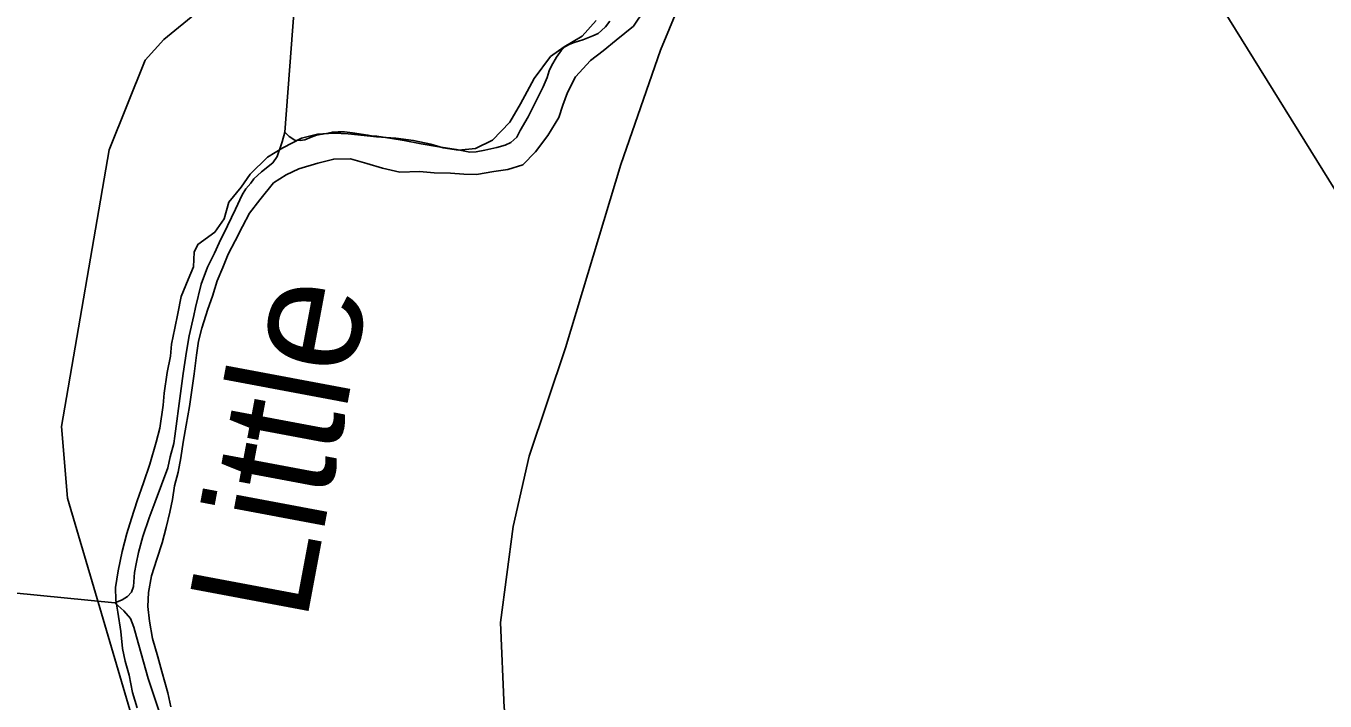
# Model space of a CAD drawing. Extents: x 1310247 to 1664935, y 284496 to 704931.
# Drawn here: x 1515790 to 1521199, y 552020 to 554830 of the extents above; entities that cross this region are included whole.
import ezdxf

# ---------------------------------------------------------------- set-up
doc = ezdxf.new("R2010")
doc.units = 0
for name, color, linetype in [('GM_X_Airport_Text_Class_2', 7, 'Continuous'), ('GM_X_City_Street', 7, 'Continuous'), ('GM_X_County', 7, 'Continuous'), ('GM_X_County_Road_Text', 7, 'Continuous'), ('GM_X_County_Subdivision_Text', 7, 'Continuous')]:
    doc.layers.add(name, color=color, linetype=linetype)

msp = doc.modelspace()

# ---------------------------------------------------------------- linework, layer by layer
at = {"layer": 'GM_X_City_Street'}
for points in [[(1516335.8, 552611.3), (1516357.3, 552679), (1516374.6, 552742.8), (1516390, 552806.7), (1516401.1, 552858.6), (1516408.3, 552916.6), (1516423.5, 552972.4), (1516434.8, 553032.3), (1516444.2, 553098.3), (1516457.7, 553168.2), (1516471.3, 553246.1), (1516480.7, 553314.1), (1516490.2, 553382), (1516499.8, 553460), (1516509, 553518), (1516522.2, 553571.8), (1516547.9, 553651.5), (1516567, 553705.2), (1516586.4, 553769), (1516609.6, 553824.7), (1516632.8, 553880.3), (1516662, 553935.9), (1516691.3, 553995.4), (1516720.5, 554050.9), (1516763.8, 554106.2), (1516821.3, 554177.2), (1516874.1, 554210.2), (1516926.8, 554235.1), (1517005.4, 554259.6), (1517071.9, 554276.2), (1517142, 554276.8), (1517209.7, 554257.3), (1517275.5, 554237.9), (1517347.3, 554222.4), (1517429.5, 554224.7), (1517489.5, 554219.5), (1517557.6, 554218.1), (1517613.6, 554212.9), (1517665.6, 554211.8), (1517738, 554224.4), (1517796.3, 554233.2), (1517858.8, 554251.9), (1517912.1, 554307), (1517963.6, 554374.1), (1518009.2, 554449.3), (1518026.4, 554501.1), (1518045.5, 554552.8), (1518078.9, 554618.3), (1518140.4, 554687.2), (1518193.4, 554726.2), (1518248.4, 554771.2), (1518319.7, 554829.9), (1518365.2, 554897.1)], [(1518163.9, 554853.1), (1518106.5, 554788.2), (1518031.4, 554743.6), (1517974.5, 554702.7), (1517906.4, 554611.8), (1517877.3, 554558.3), (1517850.1, 554506.8), (1517804.4, 554429.5), (1517732.8, 554354.8), (1517661.9, 554320.2), (1517591.6, 554313.6), (1517527.7, 554322.9), (1517475.9, 554338.1), (1517404.1, 554353.6), (1517330.2, 554363.1), (1517250.1, 554368.8), (1517198.2, 554373.9), (1517132.2, 554381.2), (1517072.1, 554384.5), (1517003.9, 554379.9), (1516937.4, 554363.2), (1516860.5, 554322.7), (1516795.5, 554283.9), (1516723.9, 554213.3), (1516686.7, 554159.9), (1516635.3, 554096.8)], [(1516635.3, 554096.8), (1516615.8, 554027), (1516576.6, 553971.7), (1516505.4, 553921), (1516490.7, 553889.3), (1516487.4, 553827.2), (1516466.3, 553775.5), (1516436.8, 553703.9), (1516423.3, 553634), (1516410, 553572.2), (1516396.6, 553506.3), (1516391.5, 553456.2), (1516378.1, 553388.4), (1516366.3, 553302.4), (1516361.2, 553252.4), (1516347.2, 553156.4), (1516332, 553098.6), (1516306, 553006.9), (1516280.3, 552929.2), (1516252.7, 552853.6), (1516229.1, 552779.9), (1516209.8, 552718.2), (1516190.2, 552642.4), (1516174.5, 552562.5), (1516163, 552492.6), (1516163.9, 552440.4), (1516172.9, 552390.1), (1516185.3, 552309.7), (1516191.8, 552239.4), (1516202.7, 552187), (1516219.6, 552128.5), (1516234.1, 552056), (1516252.8, 551991.5)], [(1516393.1, 551996.6), (1516380.3, 552055), (1516356.1, 552143.8), (1516339.4, 552204.2), (1516316.9, 552280.9), (1516304.4, 552353.3), (1516297.6, 552413.6), (1516300.8, 552471.7), (1516312.3, 552541.6), (1516335.8, 552611.3)]]:
    msp.add_lwpolyline(points, dxfattribs=at)
at = {"layer": 'GM_X_County'}
for points in [[(1517119.7, 557706.9), (1516868.3, 554388.1), (1516857.7, 554348.3), (1516836.6, 554286.7), (1516818.1, 554261), (1516771.5, 554223.8), (1516739, 554194.4), (1516726.7, 554176.6), (1516706.3, 554153), (1516689.9, 554127.3), (1516662.8, 554067.8), (1516629.7, 553998.4), (1516594.4, 553927), (1516575.7, 553885.3), (1516546.7, 553825.8), (1516519.5, 553756.3), (1516495.8, 553658.8), (1516489.2, 553624.9), (1516469.8, 553541.2), (1516458.6, 553475.4), (1516445, 553383.7), (1516433.6, 553299.9), (1516410.5, 553122.4), (1516406, 553092.5), (1516391.1, 553036.7), (1516380.3, 552990.9), (1516327.8, 552849.9), (1516302.7, 552782.3), (1516277.4, 552704.8), (1516258.2, 552639.1), (1516249.4, 552591.3), (1516242.8, 552555.4), (1516237.8, 552497.5), (1516229.4, 552473.7), (1516213.1, 552456), (1516190.9, 552442.3), (1516160.6, 552428.9), (1511250.4, 552913.7)], [(1518222, 554850.6), (1518203.5, 554826.9), (1518187.3, 554811.2), (1518173.1, 554799.4), (1518150.9, 554789.8), (1518108.6, 554772.5), (1518072.4, 554761.2), (1518052.3, 554753.5), (1518034.2, 554743.9), (1518019.9, 554730.1), (1517999.4, 554700.5), (1517978.8, 554664.8), (1517968.4, 554643), (1517960, 554615.2), (1517943.3, 554577.5), (1517881.1, 554452.6), (1517848.2, 554395.2), (1517833.7, 554367.4), (1517809.3, 554345.9), (1517785.1, 554334.3), (1517751, 554324.9), (1517700.8, 554313.7), (1517664.7, 554306.4), (1517638.7, 554304.8), (1517610.8, 554311.3), (1517582.9, 554315.8), (1517545, 554322.4), (1517501.1, 554329.2), (1517435.3, 554340.3), (1517365.6, 554353.5), (1517313.7, 554362.4), (1517251.9, 554371.5), (1517235.9, 554371.8), (1517214, 554376.1), (1517178.1, 554380.8), (1517150.2, 554385.2), (1517116.3, 554389.8), (1517090.3, 554390.3), (1517066.3, 554388.7), (1517042.2, 554383.1), (1517024.1, 554379.4), (1517000.1, 554375.9), (1516977.9, 554368.2), (1516951.8, 554356.7), (1516931.7, 554353), (1516909.8, 554355.4), (1516886, 554369.8), (1516868.3, 554388.1), (1517119.7, 557706.9)], [(1511250.4, 552913.7), (1516160.6, 552428.9), (1516198, 552396.2), (1516225.5, 552363.8), (1516238.8, 552327.5), (1516250.2, 552287.4), (1516299.2, 552114.6), (1516350.4, 551959.7)]]:
    msp.add_lwpolyline(points, dxfattribs=at)
at = {"layer": 'GM_X_County_Road_Text'}
msp.add_lwpolyline([(1516327.2, 549522), (1516394.9, 549604.9), (1516467, 549709.7), (1516512.9, 550011.3), (1516543.2, 550335.2), (1516593.1, 550620.1), (1516436.8, 551196.9), (1516263.7, 551842.3), (1516112.3, 552360.8), (1515962.7, 552865.2), (1515937.9, 553162.7), (1516137.2, 554315.1), (1516286.4, 554687.7), (1516364.2, 554774.6), (1516508.8, 554892.4), (1516827.2, 555071.3), (1516956, 555201.4), (1517517.8, 555865.6), (1517610.2, 556092.7), (1517687, 556483.7), (1517702.9, 556564.7), (1517663.1, 556655.3)], dxfattribs=at)
at = {"layer": 'GM_X_County_Subdivision_Text'}
for points in [[(1517978.9, 550035.3), (1518053.5, 550340.7), (1518026.2, 550834.9), (1517903.6, 551387.1), (1517781.9, 551991.4), (1517766.2, 552346.9), (1517819.5, 552747.3), (1517884.9, 553039.1), (1518037.5, 553490), (1518267.9, 554254.4), (1518433, 554729.1), (1518575.6, 555075.8), (1518777.3, 555463.5), (1519011.3, 555862.6), (1519190.6, 556124.3), (1519431.1, 556441), (1519839.8, 556847.1), (1520232.6, 557261.5), (1520514.9, 557555.4), (1520697.6, 557727.4)], [(1522321, 552409.7), (1522320, 552411.2), (1520720, 554988.8), (1520696.3, 555125.7), (1520733.4, 555181.2), (1521715.3, 555869.9), (1521824.9, 555938.1), (1521921.4, 556056.8), (1521949.5, 556168.7), (1521943, 556257.1), (1521896.2, 556332.2), (1521597.2, 556674.8), (1521590.4, 556745.2), (1521628.5, 556852.9), (1521700.7, 557076.3), (1521721.3, 557112), (1521721.8, 557112.9)]]:
    msp.add_lwpolyline(points, dxfattribs=at)

# ---------------------------------------------------------------- texts
at = {"layer": 'GM_X_Airport_Text_Class_2'}
msp.add_text('Little', height=499.93, rotation=79.368, dxfattribs=at).set_placement((1516957, 552341.1))

doc.saveas('drawing.dxf')
